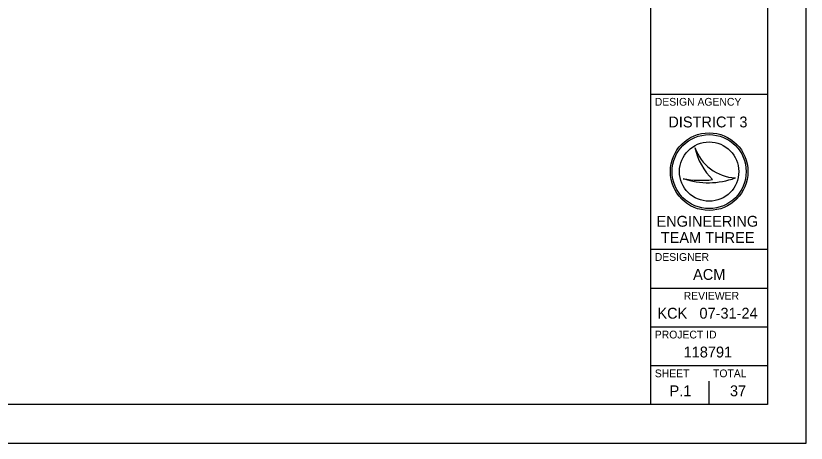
# Model space of a CAD drawing. Extents: x 0 to 34, y 0 to 22.
# Drawn here: x 23.82 to 34, y 0 to 5.51 of the extents above; entities that cross this region are included whole.
import ezdxf

# ---------------------------------------------------------------- set-up
doc = ezdxf.new("R2010")
doc.units = 0
for name, color, linetype in [('SH_Border', 7, 'Continuous'), ('SH_Cut_Line', 7, 'Continuous'), ('SH_Data', 7, 'Continuous')]:
    doc.layers.add(name, color=color, linetype=linetype)

msp = doc.modelspace()

# ---------------------------------------------------------------- linework, layer by layer
at = {"layer": 'SH_Border'}
for p, q in [((32, 0.5), (32, 21.5)), ((32, 4.5), (33.5, 4.5)), ((32, 2.5), (33.5, 2.5)), ((32, 2), (33.5, 2)), ((32, 1.5), (33.5, 1.5)), ((32, 1), (33.5, 1))]:
    msp.add_line(p, q, dxfattribs=at)
msp.add_lwpolyline([(1.5, 21.5), (33.5, 21.5), (33.5, 0.5), (1.5, 0.5)], close=True, dxfattribs=at)
at = {"layer": 'SH_Cut_Line'}
msp.add_lwpolyline([(0, 0), (34, 0), (34, 22), (0, 22)], close=True, dxfattribs=at)
at = {"layer": 'SH_Data'}
for p, q in [((32.567, 3.81), (32.567, 3.81)), ((32.75, 3.5), (32.75, 3.5)), ((32.417, 3.41), (32.417, 3.41)), ((33.087, 3.419), (33.087, 3.419)), ((32.75, 0.5), (32.75, 0.8)), ((32.375, 0.675), (32.375, 0.675))]:
    msp.add_line(p, q, dxfattribs=at)
for radius in [0.5, 0.477, 0.477, 0.382]:
    msp.add_circle((32.75, 3.5), radius, dxfattribs=at)
for centre, radius, start, end in [((33.116, 3.998), 0.58, 198.9257, 198.9319), ((33.347, 3.97), 0.796, 191.6379, 191.6421), ((33.116, 3.998), 0.58, 198.9319, 267.1657), ((33.347, 3.97), 0.796, 191.6421, 226.0947), ((32.739, 4.37), 1.013, 251.4576, 290.0832), ((32.648, 4.654), 1.266, 259.4964, 259.4995), ((32.739, 4.37), 1.013, 251.4527, 251.4576), ((32.648, 4.654), 1.266, 259.4995, 276.6672)]:
    msp.add_arc(centre, radius, start, end, dxfattribs=at)

# ---------------------------------------------------------------- texts
for s, height, p in [('DESIGN AGENCY', 0.1, (32.05, 4.35)), ('DISTRICT 3', 0.14, (32.224, 4.07)), ('ENGINEERING', 0.14, (32.071, 2.79)), ('TEAM THREE', 0.14, (32.127, 2.58)), ('DESIGNER', 0.1, (32.05, 2.35)), ('ACM', 0.14, (32.543, 2.105)), ('REVIEWER', 0.1, (32.422, 1.85)), ('KCK', 0.14, (32.083, 1.605)), ('07-31-24', 0.14, (32.625, 1.605)), ('PROJECT ID', 0.1, (32.05, 1.35)), ('118791', 0.14, (32.421, 1.105)), ('SHEET', 0.1, (32.05, 0.85)), ('TOTAL', 0.1, (32.8, 0.85)), ('P.1', 0.14, (32.24, 0.605)), ('37', 0.14, (33.018, 0.605))]:
    msp.add_text(s, height=height, dxfattribs=at).set_placement(p)

doc.saveas('drawing.dxf')
